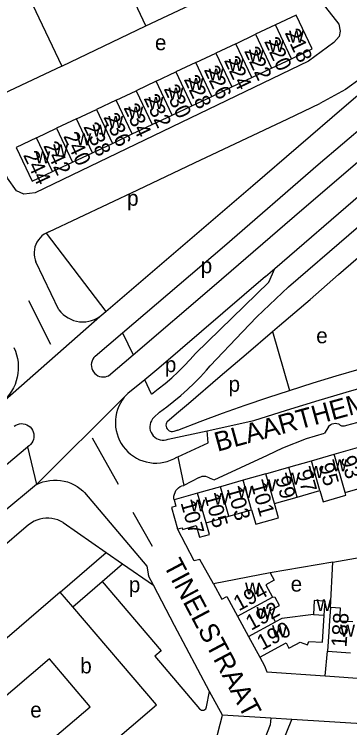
# Model space of a CAD drawing. Extents: x 159045 to 160918, y 380454 to 382516.
# Drawn here: x 159197.4 to 159284.2, y 381185.5 to 381370.2 of the extents above; entities that cross this region are included whole.
import ezdxf

# ---------------------------------------------------------------- set-up
doc = ezdxf.new("R2010")
doc.units = 0
for name, color, linetype in [('BLT_Basislijn', 7, 'Continuous'), ('BLT_Bebouwing', 7, 'Continuous'), ('BLT_Centroide', 7, 'Continuous'), ('BLT_Huisnummer', 7, 'Continuous'), ('BLT_Huisnummer_ tussenligend', 7, 'Continuous'), ('BLT_Huisnummer_reeks', 7, 'Continuous'), ('BLT_Onderverdeling_panden', 7, 'Continuous'), ('BLT_Straatnaam', 7, 'Continuous'), ('BLT_Vlakafsluiter', 7, 'Continuous')]:
    doc.layers.add(name, color=color, linetype=linetype)

msp = doc.modelspace()

# ---------------------------------------------------------------- linework, layer by layer
at = {"layer": 'BLT_Basislijn'}
for p, q in [((159231.44, 381367.24), (159268.17, 381384.55)), ((159197.4, 381382.72), (159209.63, 381356.79)), ((159231.44, 381367.24), (159224.41, 381382.14)), ((159209.63, 381356.79), (159231.44, 381367.24)), ((159282.73, 381346.25), (159296.09, 381357.55)), ((159209.63, 381356.79), (159187.12, 381346.13)), ((159276.05, 381331.28), (159300.57, 381352.29)), ((159271.81, 381319.6), (159304.53, 381347.69)), ((159259.15, 381325.87), (159282.73, 381346.25)), ((159251.74, 381310.24), (159276.05, 381331.28)), ((159221.04, 381293.2), (159259.15, 381325.87)), ((159264.84, 381304.38), (159286.99, 381323.51)), ((159206.3, 381313.83), (159205.61, 381313.52)), ((159205.61, 381313.52), (159221.04, 381293.2)), ((159225.36, 381287.72), (159251.74, 381310.24)), ((159208.93, 381293.64), (159202.91, 381306.13)), ((159262.42, 381302.26), (159264.84, 381304.38)), ((159273.94, 381296.38), (159281.31, 381302.78)), ((159201.01, 381296.07), (159206.77, 381284.8)), ((159219.49, 381291.9), (159221.04, 381293.2)), ((159218.3, 381281.69), (159225.36, 381287.72)), ((159225.36, 381287.72), (159228.11, 381282.02)), ((159257.38, 381282.17), (159264.2, 381288.06)), ((159264.2, 381288.06), (159268.61, 381272.82)), ((159221.78, 381276.6), (159228.11, 381282.02)), ((159231.12, 381275.55), (159226.78, 381272.03)), ((159232.84, 381271.83), (159231.12, 381275.55)), ((159225.82, 381271.07), (159226.78, 381272.03)), ((159234.92, 381267.18), (159233.49, 381265.8)), ((159236.96, 381264.75), (159239.87, 381267.28)), ((159283.45, 381263.82), (159299.23, 381267.99)), ((159247.33, 381262.37), (159259.37, 381265.02)), ((159278.68, 381263.38), (159277.67, 381261.74)), ((159237.23, 381260.14), (159247.33, 381262.37)), ((159239.73, 381262.52), (159238.64, 381262.18)), ((159217.52, 381260.52), (159224.28, 381248.5)), ((159193.68, 381252.21), (159200.77, 381258.23)), ((159245.24, 381250.24), (159241.25, 381248.22)), ((159228.04, 381241.24), (159233.04, 381232.47)), ((159201.06, 381238), (159158.49, 381201.55)), ((159210.02, 381238.58), (159221.16, 381230.84)), ((159209.24, 381220.55), (159221.16, 381230.84)), ((159221.16, 381230.84), (159225.4, 381227.9)), ((159279.8, 381228.31), (159294.75, 381230.92)), ((159279.2, 381216.6), (159279.8, 381228.31)), ((159220.07, 381223.29), (159225.4, 381227.9)), ((159225.4, 381227.9), (159233.41, 381222.34)), ((159233.41, 381222.34), (159232.12, 381224.78)), ((159212.49, 381216.75), (159220.07, 381223.29)), ((159238.88, 381211.93), (159233.41, 381222.34)), ((159247.89, 381194.81), (159238.88, 381211.93)), ((159277.81, 381198.87), (159278.43, 381205.27)), ((159277.81, 381198.87), (159333.67, 381195.07)), ((159251.28, 381188.73), (159247.89, 381194.81))]:
    msp.add_line(p, q, dxfattribs=at)
for points in [[(159268.17, 381384.55), (159281.37, 381367.65), (159281.69, 381365.82), (159281.43, 381364.45), (159280.1, 381362.93), (159273.51, 381358.02), (159202.79, 381323.98), (159199.83, 381323.66), (159197.95, 381324.51), (159195.63, 381327.74), (159187.12, 381346.13)], [(159296.09, 381357.55), (159294.81, 381359.24), (159287.18, 381353.66), (159283.07, 381350.72), (159276.5, 381347.1)], [(159244.02, 381331.74), (159268.17, 381343.16), (159276.5, 381347.1)], [(159260.14, 381291.83), (159268.35, 381299.66), (159299.58, 381326.57), (159323.87, 381347.36)], [(159206.3, 381313.83), (159229.32, 381324.73), (159244.02, 381331.74)], [(159228.11, 381282.02), (159249.07, 381300), (159271.81, 381319.6)], [(159281.31, 381302.78), (159285.75, 381306.73), (159295.96, 381315.33), (159299.39, 381318.32)], [(159205.61, 381313.52), (159205.08, 381313.22), (159204.53, 381312.8), (159204.04, 381312.33), (159203.6, 381311.81), (159203.23, 381311.23), (159202.93, 381310.62), (159202.7, 381309.98), (159202.55, 381309.31), (159202.47, 381308.63), (159202.48, 381307.95), (159202.57, 381307.27), (159202.73, 381306.61), (159202.91, 381306.13)], [(159244.3, 381282.37), (159263.25, 381300.85), (159264.84, 381304.38)], [(159262.42, 381302.26), (159234.82, 381278.55), (159231.12, 381275.55)], [(159264.2, 381288.06), (159266.01, 381289.62), (159273.94, 381296.38)], [(159208.93, 381293.64), (159209.44, 381293.03), (159210, 381292.48), (159210.62, 381291.99), (159211.29, 381291.57), (159211.99, 381291.22), (159212.73, 381290.94), (159213.49, 381290.73), (159214.27, 381290.6), (159215.05, 381290.56), (159215.84, 381290.59), (159216.62, 381290.7), (159217.39, 381290.89), (159218.13, 381291.16), (159218.84, 381291.5), (159219.49, 381291.9)], [(159248.11, 381279.13), (159256.48, 381287.99), (159260.14, 381291.83)], [(159197.28, 381283.89), (159197.66, 381282.99), (159197.96, 381282.05), (159198.19, 381281.1), (159198.33, 381280.13), (159198.4, 381279.16), (159198.39, 381278.18), (159198.3, 381277.2), (159198.13, 381276.24), (159197.88, 381275.29), (159197.55, 381274.37), (159197.15, 381273.47), (159196.68, 381272.61), (159196.14, 381271.8), (159195.54, 381271.03), (159194.88, 381270.3)], [(159218.3, 381281.69), (159217.96, 381281.32), (159217.68, 381280.9), (159217.48, 381280.45), (159217.35, 381279.97), (159217.3, 381279.47), (159217.33, 381278.97), (159217.44, 381278.49), (159217.62, 381278.02), (159217.88, 381277.59), (159218.2, 381277.21), (159218.57, 381276.89), (159219, 381276.62), (159219.46, 381276.43), (159219.95, 381276.32), (159220.44, 381276.28), (159220.94, 381276.33), (159221.42, 381276.45), (159221.78, 381276.6)], [(159232.84, 381271.83), (159234.65, 381273.18), (159236.41, 381274.58), (159238.12, 381276.05), (159239.78, 381277.58), (159241.38, 381279.17), (159242.93, 381280.81), (159244.3, 381282.37)], [(159239.87, 381267.28), (159242.45, 381269.45), (159250.67, 381276.49), (159257.38, 381282.17)], [(159268.61, 381272.82), (159274.74, 381274.79), (159280.66, 381276.56), (159286.61, 381278.27), (159292.57, 381279.89), (159294.85, 381280.49)], [(159234.92, 381267.18), (159236.82, 381268.55), (159238.67, 381269.98), (159240.48, 381271.47), (159242.23, 381273.02), (159243.93, 381274.64), (159245.57, 381276.31), (159247.15, 381278.03), (159248.11, 381279.13)], [(159259.37, 381265.02), (159267.81, 381267.68), (159276.28, 381270.26), (159284.77, 381272.76), (159293.28, 381275.18), (159297.34, 381276.3)], [(159239.73, 381262.52), (159245.5, 381264.75), (159251.29, 381266.91), (159257.12, 381268.99), (159262.96, 381271), (159268.61, 381272.82)], [(159225.82, 381271.07), (159225.32, 381270.29), (159224.84, 381269.51), (159224.44, 381268.69), (159224.1, 381267.84), (159223.85, 381266.96), (159223.67, 381266.06), (159223.57, 381265.15), (159223.55, 381264.24), (159223.6, 381263.32), (159223.74, 381262.42), (159223.96, 381261.53), (159224.25, 381260.66), (159224.62, 381259.83), (159225.06, 381259.02), (159225.57, 381258.26), (159226.14, 381257.55), (159226.78, 381256.89), (159227.46, 381256.28), (159228.2, 381255.74), (159228.99, 381255.27), (159229.81, 381254.86), (159230.66, 381254.53), (159231.54, 381254.28), (159232.44, 381254.1), (159233.35, 381254), (159234.26, 381253.98), (159235.18, 381254.04), (159236.08, 381254.18), (159236.97, 381254.4), (159237.84, 381254.7), (159238.67, 381255.07), (159239.48, 381255.51), (159239.67, 381255.63)], [(159233.49, 381265.8), (159233.14, 381265.41), (159232.86, 381264.96), (159232.65, 381264.48), (159232.52, 381263.97), (159232.46, 381263.45), (159232.48, 381262.93), (159232.58, 381262.41), (159232.76, 381261.92), (159233.02, 381261.46), (159233.33, 381261.04), (159233.71, 381260.67), (159234.14, 381260.37), (159234.61, 381260.14), (159235.11, 381259.98), (159235.63, 381259.89), (159236.16, 381259.89), (159236.68, 381259.97), (159237.23, 381260.14)], [(159197.31, 381263.51), (159197.73, 381263.79), (159198.18, 381264), (159198.67, 381264.14), (159199.17, 381264.2), (159199.67, 381264.18), (159200.16, 381264.08), (159200.63, 381263.9), (159201.07, 381263.65), (159201.46, 381263.33), (159201.8, 381262.96), (159202.07, 381262.54), (159202.28, 381262.08), (159202.41, 381261.59), (159202.46, 381261.09), (159202.43, 381260.59), (159202.32, 381260.1), (159202.13, 381259.63), (159201.87, 381259.2), (159201.55, 381258.81), (159201.17, 381258.48), (159200.77, 381258.23)], [(159236.96, 381264.75), (159236.78, 381264.45), (159236.66, 381264.12), (159236.63, 381263.77), (159236.67, 381263.42), (159236.8, 381263.09), (159236.92, 381262.89)], [(159278.68, 381263.38), (159278.96, 381263.69), (159279.29, 381263.95), (159279.66, 381264.13), (159280.06, 381264.24), (159280.47, 381264.28), (159280.89, 381264.23), (159281.28, 381264.11), (159281.47, 381264.02)], [(159281.47, 381264.02), (159281.77, 381263.8), (159282.11, 381263.66), (159282.47, 381263.59), (159282.84, 381263.61), (159283.2, 381263.7), (159283.45, 381263.82)], [(159237.58, 381262.28), (159237.03, 381262.78), (159236.92, 381262.89)], [(159238.64, 381262.18), (159238.35, 381262.1), (159238.05, 381262.11), (159237.76, 381262.19), (159237.58, 381262.28)], [(159239.67, 381255.63), (159247.55, 381259.26), (159247.33, 381262.37)], [(159247.81, 381250.18), (159249.08, 381249.69), (159262.88, 381256.06), (159266.9, 381257.92), (159272.97, 381260.37), (159277.67, 381261.74)], [(159245.24, 381250.24), (159245.62, 381250.43), (159246.04, 381250.56), (159246.47, 381250.6), (159246.9, 381250.56), (159247.31, 381250.44), (159247.7, 381250.25), (159247.81, 381250.18)], [(159203.09, 381248.41), (159194.42, 381241.18), (159124.23, 381179.34), (159104.59, 381163.15)], [(159203.09, 381248.41), (159203.92, 381248.79), (159204.79, 381249.1), (159205.67, 381249.34), (159206.58, 381249.49), (159207.5, 381249.57), (159208.42, 381249.57), (159209.33, 381249.49), (159210.24, 381249.33), (159211.12, 381249.09), (159211.99, 381248.77), (159212.82, 381248.38), (159213.62, 381247.92), (159214.37, 381247.39), (159215.07, 381246.8), (159215.51, 381246.38)], [(159238.76, 381244.44), (159238.69, 381244.94), (159238.7, 381245.45), (159238.8, 381245.94), (159238.97, 381246.41), (159239.21, 381246.86), (159239.52, 381247.25), (159239.9, 381247.6), (159240.31, 381247.88), (159240.77, 381248.09), (159241.25, 381248.22)], [(159215.51, 381246.38), (159231.68, 381227.31), (159232.12, 381224.78)], [(159210.02, 381238.58), (159209.33, 381238.96), (159208.61, 381239.27), (159207.86, 381239.5), (159207.09, 381239.66), (159206.3, 381239.73), (159205.52, 381239.73), (159204.74, 381239.65), (159203.97, 381239.48), (159203.22, 381239.24), (159202.5, 381238.93), (159201.81, 381238.54), (159201.17, 381238.09), (159201.06, 381238)], [(159248.91, 381222.69), (159245.37, 381229), (159243.95, 381228.69), (159239.64, 381236.92)], [(159279.8, 381228.31), (159263.63, 381225.53)], [(159220.07, 381223.29), (159235.39, 381205.38), (159233.71, 381204.02), (159245.34, 381190.34)], [(159260.91, 381203.7), (159262.12, 381201.48), (159262.76, 381199.94), (159277.81, 381198.87)], [(159245.34, 381190.34), (159245.83, 381190.02), (159246.41, 381190), (159246.91, 381190.31), (159247.16, 381190.83), (159247.89, 381194.81)], [(159263.78, 381187.94), (159263.58, 381186.22), (159261.88, 381181.8), (159259.3, 381176.49), (159256.7, 381172.16), (159254.8, 381169.66), (159252.49, 381167.17), (159252.21, 381167), (159251.95, 381166.94), (159251.68, 381166.96), (159251.39, 381167.1), (159248.55, 381170.21), (159247.46, 381174.07), (159251.28, 381188.73)], [(159263.78, 381187.94), (159251.28, 381188.73)], [(159269.21, 381187.6), (159263.78, 381187.94)], [(159295.71, 381179.14), (159289.33, 381175.56), (159269.49, 381169.98), (159268.43, 381169.92), (159267.32, 381170.69), (159264.32, 381174.09), (159264.01, 381174.77), (159263.97, 381175.33), (159263.99, 381175.84), (159264.15, 381176.36), (159266.82, 381181.65), (159269.21, 381187.6)], [(159295.11, 381183.27), (159294.19, 381185.05), (159293.3, 381185.75), (159290.07, 381186.28), (159269.21, 381187.6)]]:
    msp.add_lwpolyline(points, dxfattribs=at)
at = {"layer": 'BLT_Bebouwing'}
for p, q in [((159264.99, 381367.45), (159259.84, 381365.02)), ((159254.69, 381362.58), (159259.84, 381365.02)), ((159254.69, 381362.58), (159249.53, 381360.15)), ((159244.38, 381357.71), (159249.53, 381360.15)), ((159244.38, 381357.71), (159239.22, 381355.28)), ((159263.98, 381356.25), (159269.13, 381358.69)), ((159258.82, 381353.82), (159263.98, 381356.25)), ((159234.07, 381352.85), (159239.22, 381355.28)), ((159253.67, 381351.39), (159258.82, 381353.82)), ((159234.07, 381352.85), (159228.92, 381350.41)), ((159223.76, 381347.98), (159228.92, 381350.41)), ((159248.52, 381348.95), (159253.67, 381351.39)), ((159243.36, 381346.52), (159248.52, 381348.95)), ((159223.76, 381347.98), (159218.61, 381345.54)), ((159238.21, 381344.08), (159243.36, 381346.52)), ((159213.45, 381343.11), (159218.61, 381345.54)), ((159213.45, 381343.11), (159208.3, 381340.67)), ((159233.05, 381341.65), (159238.21, 381344.08)), ((159227.9, 381339.21), (159233.05, 381341.65)), ((159203.15, 381338.24), (159208.3, 381340.67)), ((159222.75, 381336.78), (159227.9, 381339.21)), ((159217.59, 381334.35), (159222.75, 381336.78)), ((159212.44, 381331.91), (159217.59, 381334.35)), ((159207.28, 381329.48), (159212.44, 381331.91)), ((159280.19, 381256.28), (159286.19, 381257.99)), ((159274.3, 381254.6), (159280.19, 381256.28)), ((159268.4, 381252.91), (159274.3, 381254.6)), ((159262.51, 381251.23), (159268.4, 381252.91)), ((159256.62, 381249.55), (159250.72, 381247.86)), ((159250.72, 381247.86), (159244.83, 381246.18)), ((159270.59, 381245.2), (159276.49, 381246.87)), ((159244.83, 381246.18), (159238.76, 381244.44)), ((159264.7, 381243.54), (159270.59, 381245.2)), ((159252.9, 381240.2), (159258.8, 381241.87)), ((159247, 381238.53), (159252.9, 381240.2)), ((159263.63, 381225.53), (159248.91, 381222.69)), ((159209.24, 381220.55), (159170.6, 381187.42)), ((159212.49, 381216.75), (159209.24, 381220.55)), ((159255.12, 381214.38), (159258.02, 381209.04)), ((159258.02, 381209.04), (159260.91, 381203.7)), ((159278.43, 381205.27), (159284.44, 381204.86))]:
    msp.add_line(p, q, dxfattribs=at)
for points in [[(159269.13, 381358.69), (159274.47, 381361.21), (159270.33, 381369.97), (159264.99, 381367.45)], [(159203.15, 381338.24), (159197.81, 381335.72), (159201.95, 381326.96), (159207.28, 381329.48)], [(159262.51, 381251.23), (159256.62, 381249.55)], [(159276.49, 381246.87), (159277.31, 381243.98), (159283.21, 381245.67), (159283.01, 381246.38)], [(159283.01, 381246.38), (159289.35, 381248.18)], [(159238.76, 381244.44), (159239.21, 381242.8), (159238.07, 381242.48), (159239.64, 381236.92)], [(159258.8, 381241.87), (159259.86, 381238.15), (159265.75, 381239.82), (159264.7, 381243.54)], [(159239.64, 381236.92), (159240.78, 381237.24), (159240.9, 381236.81), (159244.46, 381237.82), (159245.33, 381234.77), (159247.86, 381235.48), (159247, 381238.53)], [(159263.63, 381225.53), (159264.66, 381223.64), (159262.46, 381222.45), (159264.17, 381219.28)], [(159248.91, 381222.69), (159251.06, 381218.74), (159252.37, 381219.45), (159255.12, 381214.38)], [(159265.02, 381212.89), (159263.47, 381215.75), (159266.01, 381217.13), (159264.9, 381219.18), (159264.17, 381219.28)], [(159277.61, 381214.58), (159277.86, 381218.24), (159275.04, 381218.43), (159274.8, 381214.76)], [(159193.57, 381156.71), (159234.17, 381191.39), (159212.49, 381216.75)], [(159279.2, 381216.6), (159278.97, 381213.26)], [(159284.98, 381212.86), (159281.62, 381213.08), (159281.84, 381216.43), (159279.2, 381216.6)], [(159260.91, 381203.7), (159267.72, 381207.4), (159268.46, 381206.03), (159270.28, 381207.02), (159271.41, 381207.59), (159273.3, 381206.95), (159273.6, 381207.81), (159277.18, 381207.57), (159277.61, 381214.58)], [(159274.8, 381214.76), (159266.63, 381213.76), (159265.02, 381212.89)], [(159278.97, 381213.26), (159278.77, 381210.26), (159278.43, 381205.27)]]:
    msp.add_lwpolyline(points, dxfattribs=at)
msp.add_lwpolyline([(159206.45, 381203.26), (159187.37, 381187.1), (159197.91, 381174.67), (159216.98, 381190.83)], close=True, dxfattribs=at)
at = {"layer": 'BLT_Onderverdeling_panden'}
for p, q in [((159269.13, 381358.69), (159264.99, 381367.45)), ((159259.84, 381365.02), (159263.98, 381356.25)), ((159258.82, 381353.82), (159254.69, 381362.58)), ((159249.53, 381360.15), (159253.67, 381351.39)), ((159248.52, 381348.95), (159244.38, 381357.71)), ((159239.22, 381355.28), (159243.36, 381346.52)), ((159238.21, 381344.08), (159234.07, 381352.85)), ((159228.92, 381350.41), (159233.05, 381341.65)), ((159227.9, 381339.21), (159223.76, 381347.98)), ((159218.61, 381345.54), (159222.75, 381336.78)), ((159217.59, 381334.35), (159213.45, 381343.11)), ((159208.3, 381340.67), (159212.44, 381331.91)), ((159207.28, 381329.48), (159203.15, 381338.24)), ((159283.01, 381246.38), (159280.19, 381256.28)), ((159276.49, 381246.87), (159274.3, 381254.6)), ((159270.59, 381245.2), (159268.4, 381252.91)), ((159264.7, 381243.54), (159262.51, 381251.23)), ((159258.8, 381241.87), (159256.62, 381249.55)), ((159252.9, 381240.2), (159250.72, 381247.86)), ((159247, 381238.53), (159244.83, 381246.18)), ((159255.12, 381214.38), (159264.17, 381219.28)), ((159274.8, 381214.76), (159277.61, 381214.58)), ((159258.02, 381209.04), (159265.02, 381212.89))]:
    msp.add_line(p, q, dxfattribs=at)
at = {"layer": 'BLT_Vlakafsluiter'}
for p, q in [((159194.88, 381270.3), (159219.49, 381291.9)), ((159225.82, 381271.07), (159203.09, 381248.41)), ((159200.77, 381258.23), (159203.09, 381248.41)), ((159239.67, 381255.63), (159241.25, 381248.22))]:
    msp.add_line(p, q, dxfattribs=at)

# ---------------------------------------------------------------- texts
at = {"layer": 'BLT_Centroide'}
for s, p in [('w', (159268.48, 381362.89)), ('e', (159233.78, 381360.9)), ('w', (159263.28, 381360.43)), ('w', (159258.08, 381357.97)), ('w', (159252.88, 381355.52)), ('w', (159247.68, 381353.07)), ('w', (159242.48, 381350.62)), ('w', (159237.28, 381348.15)), ('w', (159232.09, 381345.69)), ('w', (159226.88, 381343.24)), ('w', (159221.68, 381340.79)), ('w', (159217.61, 381338.53)), ('w', (159213.42, 381336.28)), ('w', (159207.44, 381333.44)), ('w', (159202.8, 381331.64)), ('p', (159226.56, 381320.62)), ('p', (159245.63, 381303.15)), ('e', (159275.53, 381285.01)), ('p', (159236.34, 381277.53)), ('p', (159252.84, 381272.45)), ('w', (159279.67, 381251.88)), ('w', (159273.55, 381250.14)), ('w', (159267.42, 381248.39)), ('w', (159261.3, 381246.67)), ('w', (159255.16, 381244.94)), ('w', (159249.03, 381243.19)), ('w', (159242.91, 381241.47)), ('p', (159227.01, 381220.52)), ('w', (159257.1, 381219.97)), ('e', (159268.91, 381220.7)), ('w', (159275.59, 381215.64)), ('w', (159260.08, 381213.62)), ('w', (159264.09, 381208.88)), ('w', (159281.7, 381209.06)), ('b', (159214.44, 381199.53)), ('e', (159201.49, 381188.1))]:
    msp.add_text(s, height=4, dxfattribs=at).set_placement(p)
at = {"layer": 'BLT_Huisnummer'}
for s, rotation, p in [('218', 295.2426, (159267.3, 381365.4)), ('222', 295.2426, (159256.78, 381360.73)), ('226', 295.2426, (159246.37, 381355.84)), ('230', 295.2426, (159235.98, 381350.93)), ('234', 295.2426, (159225.58, 381346.02)), ('238', 295.2426, (159215.18, 381341.1)), ('242', 295.2426, (159204.79, 381336.18)), ('244', 295.2426, (159199.58, 381333.74)), ('93', 285.7821, (159281.77, 381255.31)), ('97', 285.7825, (159270.36, 381251.74)), ('101', 285.7803, (159258.6, 381248.45)), ('107', 285.7842, (159240.37, 381243.72)), ('194', 28.4474, (159255.48, 381215.57)), ('188', 86.1402, (159283.37, 381206.21)), ('190', 28.45, (159261.54, 381205.41))]:
    msp.add_text(s, height=4, rotation=rotation, dxfattribs=at).set_placement(p)
at = {"layer": 'BLT_Huisnummer_ tussenligend'}
for s, rotation, p in [('220', 295.2426, (159261.97, 381363.2)), ('224', 295.2426, (159251.57, 381358.29)), ('228', 295.2426, (159241.18, 381353.38)), ('232', 295.2426, (159230.78, 381348.45)), ('236', 295.2426, (159220.37, 381343.57)), ('240', 295.2426, (159209.98, 381338.65)), ('95', 285.7821, (159276.07, 381253.47)), ('99', 285.7825, (159264.86, 381250.09)), ('103', 285.7803, (159252.34, 381247.35)), ('105', 285.7803, (159246.54, 381245.47)), ('192', 28.45, (159258.65, 381210.53))]:
    msp.add_text(s, height=4, rotation=rotation, dxfattribs=at).set_placement(p)
at = {"layer": 'BLT_Huisnummer_reeks'}
msp.add_text('206 t/m 287', height=4, rotation=310.2778, dxfattribs=at).set_placement((159181.61, 381185.22))
at = {"layer": 'BLT_Straatnaam'}
for s, rotation, p in [('BLAARTHEMSEWEG', 15.2914, (159249.96, 381256.9)), ('TINELSTRAAT', 297.9372, (159235.86, 381227.6))]:
    msp.add_text(s, height=5, rotation=rotation, dxfattribs=at).set_placement(p)

doc.saveas('drawing.dxf')
